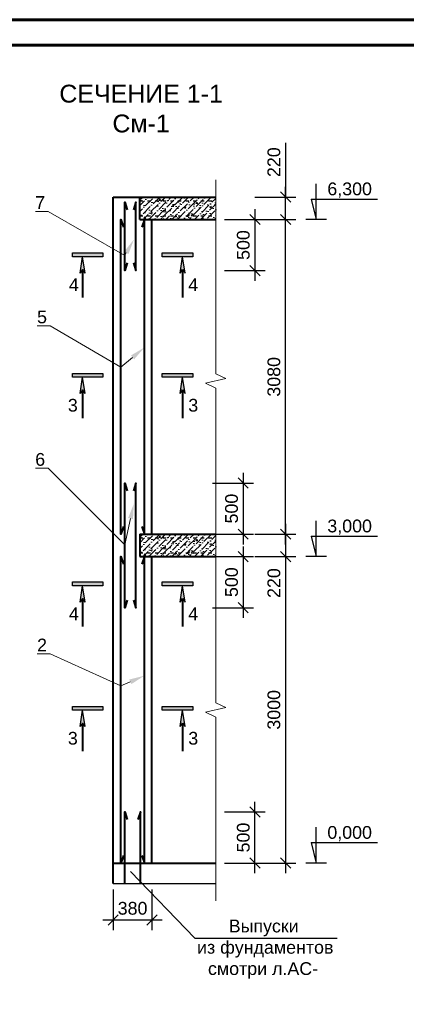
# Model space of a CAD drawing. Header units: millimetres. Extents: x 2063114 to 14983986, y -126020516 to 213791.
# Tile 405 of 656: x 2338747 to 2346323, y -926279 to -907001. Entities that reach past the tile are written whole.
import ezdxf
from ezdxf import colors
from ezdxf.entities.mleader import LeaderData, LeaderLine
from ezdxf.math import Vec2, Vec3

# ---------------------------------------------------------------- set-up
doc = ezdxf.new("R2010")
doc.units = ezdxf.units.MM
doc.linetypes.add('ACAD_ISO03W100', pattern=[30, 12, -18])
doc.layers.get('Defpoints').update_dxf_attribs({"color": 6, "lineweight": 35})
for name, color, linetype, lineweight in [('.', 7, 'Continuous', 15), ('PLAN', 250, 'Continuous', 25), ('РАЗМЕР АР', 150, 'Continuous', 20), ('Сплошная толстая', 7, 'Continuous', 40)]:
    doc.layers.add(name, color=color, linetype=linetype, lineweight=lineweight)
doc.layers.add('_print', color=6, linetype='Continuous', lineweight=60, plot=False)
doc.layers.add('PDF _leader', color=7, linetype='Continuous')
doc.styles.get("Standard").update_dxf_attribs({"font": 'arial.ttf'})
doc.dimstyles.new('STANDARD$0', dxfattribs={"dimtxt": 250, "dimasz": 200, "dimexe": 200, "dimexo": 300, "dimgap": 100, "dimtad": 1, "dimdec": 0, "dimzin": 1, "dimdsep": 46, "dimtxsty": 'Standard', "dimblk1": 'OBLIQUE', "dimblk2": 'OBLIQUE', "dimsah": 1, "dimcen": 2.5, "dimdle": 200, "dimadec": 0, "dimazin": 0, "dimtfac": 1, "dimtdec": 0, "dimtmove": 0, "dimatfit": 3, "dimldrblk": 'OBLIQUE', "dimfxl": 600, "dimfxlon": 1, "dimtolj": 1, "dimtzin": 1, "dimarcsym": 0})

# ---------------------------------------------------------------- blocks, each defined once
blk = doc.blocks.new('*U1590')
at = {"color": 0, "ltscale": 25}
blk.add_lwpolyline([(-59400, 42000), (0, 42000), (0, 0), (-59400, 0)], close=True, dxfattribs=at)
at = {"color": 0, "lineweight": 60, "ltscale": 25}
blk.add_lwpolyline([(-57400, 41500), (-500, 41500), (-500, 500), (-57400, 500)], close=True, dxfattribs=at)
blk = doc.blocks.new('_Oblique')
at = {"color": 0, "linetype": 'ByBlock', "lineweight": -2}
blk.add_line((-0.5, -0.5), (0.5, 0.5), dxfattribs=at)
blk = doc.blocks.new('*D2758')
at = {"layer": 'Defpoints', "color": 0, "lineweight": 30, "transparency": 16777216}
for p in [(2341109, -916074), (2341099, -917074), (2343127, -917074)]:
    blk.add_point(p, dxfattribs=at)
at = {"layer": 'РАЗМЕР АР', "color": 0, "lineweight": -2, "transparency": 16777216}
for p, q in [((2343127, -915874), (2343127, -917274)), ((2342527, -916074), (2343327, -916074)), ((2342527, -917074), (2343327, -917074))]:
    blk.add_line(p, q, dxfattribs=at)
at = {"layer": 'РАЗМЕР АР', "color": 0, "lineweight": -2, "transparency": 16777216, "xscale": 200, "yscale": 200, "zscale": 200}
for p, rotation in [((2343127, -916074), 90), ((2343127, -917074), 270)]:
    blk.add_blockref('_Oblique', p, dxfattribs=dict(at, rotation=rotation))
at = {"layer": 'РАЗМЕР АР', "color": 0, "transparency": 16777216, "insert": (2342899, -916574), "char_height": 250, "attachment_point": 5, "rotation": 90}
blk.add_mtext('\\A1;500', dxfattribs=at)
blk = doc.blocks.new('*D2759')
at = {"layer": 'Defpoints', "color": 0, "lineweight": 30, "transparency": 16777216}
for p in [(2341099, -917074), (2341099, -917514), (2343957, -917514)]:
    blk.add_point(p, dxfattribs=at)
at = {"layer": 'РАЗМЕР АР', "color": 0, "lineweight": -2, "transparency": 16777216}
for p, q in [((2343957, -916874), (2343957, -917714)), ((2343357, -917074), (2344157, -917074)), ((2343357, -917514), (2344157, -917514))]:
    blk.add_line(p, q, dxfattribs=at)
at = {"layer": 'РАЗМЕР АР', "color": 0, "lineweight": -2, "transparency": 16777216, "xscale": 200, "yscale": 200, "zscale": 200}
for p, rotation in [((2343957, -917074), 90), ((2343957, -917514), 270)]:
    blk.add_blockref('_Oblique', p, dxfattribs=dict(at, rotation=rotation))
at = {"layer": 'РАЗМЕР АР', "color": 0, "transparency": 16777216, "insert": (2343729, -918032), "char_height": 250, "attachment_point": 5, "rotation": 90}
blk.add_mtext('\\A1;220', dxfattribs=at)
blk = doc.blocks.new('*D2760')
at = {"layer": 'Defpoints', "color": 0, "lineweight": 30, "transparency": 16777216}
for p in [(2341099, -917514), (2341109, -918514), (2343127, -918514)]:
    blk.add_point(p, dxfattribs=at)
at = {"layer": 'РАЗМЕР АР', "color": 0, "lineweight": -2, "transparency": 16777216}
for p, q in [((2343127, -917314), (2343127, -918714)), ((2342527, -917514), (2343327, -917514)), ((2342527, -918514), (2343327, -918514))]:
    blk.add_line(p, q, dxfattribs=at)
at = {"layer": 'РАЗМЕР АР', "color": 0, "lineweight": -2, "transparency": 16777216, "xscale": 200, "yscale": 200, "zscale": 200}
for p, rotation in [((2343127, -917514), 90), ((2343127, -918514), 270)]:
    blk.add_blockref('_Oblique', p, dxfattribs=dict(at, rotation=rotation))
at = {"layer": 'РАЗМЕР АР', "color": 0, "transparency": 16777216, "insert": (2342899, -918014), "char_height": 250, "attachment_point": 5, "rotation": 90}
blk.add_mtext('\\A1;500', dxfattribs=at)
blk = doc.blocks.new('*D2761')
at = {"layer": 'Defpoints', "color": 0, "lineweight": 30, "transparency": 16777216}
for p in [(2341339, -910914), (2341109, -911914), (2343357, -911914)]:
    blk.add_point(p, dxfattribs=at)
at = {"layer": 'РАЗМЕР АР', "color": 0, "lineweight": -2, "transparency": 16777216}
for p, q in [((2343357, -910714), (2343357, -912114)), ((2342757, -910914), (2343557, -910914)), ((2342757, -911914), (2343557, -911914))]:
    blk.add_line(p, q, dxfattribs=at)
at = {"layer": 'РАЗМЕР АР', "color": 0, "lineweight": -2, "transparency": 16777216, "xscale": 200, "yscale": 200, "zscale": 200}
for p, rotation in [((2343357, -910914), 90), ((2343357, -911914), 270)]:
    blk.add_blockref('_Oblique', p, dxfattribs=dict(at, rotation=rotation))
at = {"layer": 'РАЗМЕР АР', "color": 0, "transparency": 16777216, "insert": (2343129, -911414), "char_height": 250, "attachment_point": 5, "rotation": 90}
blk.add_mtext('\\A1;500', dxfattribs=at)
blk = doc.blocks.new('*D2762')
at = {"layer": 'Defpoints', "color": 0, "lineweight": 30, "transparency": 16777216}
for p in [(2341109, -922514), (2343357, -922514), (2341339, -923514)]:
    blk.add_point(p, dxfattribs=at)
at = {"layer": 'РАЗМЕР АР', "color": 0, "lineweight": -2, "transparency": 16777216}
for p, q in [((2343357, -923714), (2343357, -922314)), ((2342757, -922514), (2343557, -922514)), ((2342757, -923514), (2343557, -923514))]:
    blk.add_line(p, q, dxfattribs=at)
at = {"layer": 'РАЗМЕР АР', "color": 0, "lineweight": -2, "transparency": 16777216, "xscale": 200, "yscale": 200, "zscale": 200}
for p, rotation in [((2343357, -922514), 90), ((2343357, -923514), 270)]:
    blk.add_blockref('_Oblique', p, dxfattribs=dict(at, rotation=rotation))
at = {"layer": 'РАЗМЕР АР', "color": 0, "transparency": 16777216, "insert": (2343129, -923014), "char_height": 250, "attachment_point": 5, "rotation": 90}
blk.add_mtext('\\A1;500', dxfattribs=at)
blk = doc.blocks.new('*D2763')
at = {"layer": 'Defpoints', "color": 0, "lineweight": 30, "transparency": 16777216}
for p in [(2341089, -917514), (2341339, -923514), (2343957, -923514)]:
    blk.add_point(p, dxfattribs=at)
at = {"layer": 'РАЗМЕР АР', "color": 0, "lineweight": -2, "transparency": 16777216}
for p, q in [((2343957, -917314), (2343957, -923714)), ((2343357, -917514), (2344157, -917514)), ((2343357, -923514), (2344157, -923514))]:
    blk.add_line(p, q, dxfattribs=at)
at = {"layer": 'РАЗМЕР АР', "color": 0, "lineweight": -2, "transparency": 16777216, "xscale": 200, "yscale": 200, "zscale": 200}
for p, rotation in [((2343957, -917514), 90), ((2343957, -923514), 270)]:
    blk.add_blockref('_Oblique', p, dxfattribs=dict(at, rotation=rotation))
at = {"layer": 'РАЗМЕР АР', "color": 0, "transparency": 16777216, "insert": (2343729, -920514), "char_height": 250, "attachment_point": 5, "rotation": 90}
blk.add_mtext('\\A1;3000', dxfattribs=at)
blk = doc.blocks.new('*D2764')
at = {"layer": 'Defpoints', "color": 0, "lineweight": 30, "transparency": 16777216}
for p in [(2341099, -910914), (2343957, -910914), (2341339, -917074)]:
    blk.add_point(p, dxfattribs=at)
at = {"layer": 'РАЗМЕР АР', "color": 0, "lineweight": -2, "transparency": 16777216}
for p, q in [((2343957, -917274), (2343957, -910714)), ((2343357, -910914), (2344157, -910914)), ((2343357, -917074), (2344157, -917074))]:
    blk.add_line(p, q, dxfattribs=at)
at = {"layer": 'РАЗМЕР АР', "color": 0, "lineweight": -2, "transparency": 16777216, "xscale": 200, "yscale": 200, "zscale": 200}
for p, rotation in [((2343957, -910914), 90), ((2343957, -917074), 270)]:
    blk.add_blockref('_Oblique', p, dxfattribs=dict(at, rotation=rotation))
at = {"layer": 'РАЗМЕР АР', "color": 0, "transparency": 16777216, "insert": (2343729, -913994), "char_height": 250, "attachment_point": 5, "rotation": 90}
blk.add_mtext('\\A1;3080', dxfattribs=at)
blk = doc.blocks.new('*D2765')
at = {"layer": 'Defpoints', "color": 0, "lineweight": 30, "transparency": 16777216}
for p in [(2342589, -910474), (2343957, -910474), (2342589, -910914)]:
    blk.add_point(p, dxfattribs=at)
at = {"layer": 'РАЗМЕР АР', "color": 0, "lineweight": -2, "transparency": 16777216}
for p, q in [((2343957, -909413), (2343957, -910474)), ((2343957, -911114), (2343957, -910274)), ((2343357, -910474), (2344157, -910474)), ((2343357, -910914), (2344157, -910914))]:
    blk.add_line(p, q, dxfattribs=at)
at = {"layer": 'РАЗМЕР АР', "color": 0, "lineweight": -2, "transparency": 16777216, "xscale": 200, "yscale": 200, "zscale": 200}
for p, rotation in [((2343957, -910474), 90), ((2343957, -910914), 270)]:
    blk.add_blockref('_Oblique', p, dxfattribs=dict(at, rotation=rotation))
at = {"layer": 'РАЗМЕР АР', "color": 0, "transparency": 16777216, "insert": (2343729, -909791), "char_height": 250, "attachment_point": 5, "rotation": 90}
blk.add_mtext('\\A1;220', dxfattribs=at)
blk = doc.blocks.new('*D2766')
at = {"layer": 'Defpoints', "color": 0, "lineweight": 30, "transparency": 16777216}
for p in [(2340579, -923514), (2341339, -923514), (2340579, -924629)]:
    blk.add_point(p, dxfattribs=at)
at = {"layer": 'РАЗМЕР АР', "color": 0, "lineweight": -2, "transparency": 16777216}
for p, q in [((2340579, -924029), (2340579, -924829)), ((2341339, -924029), (2341339, -924829)), ((2341539, -924629), (2340379, -924629))]:
    blk.add_line(p, q, dxfattribs=at)
at = {"layer": 'РАЗМЕР АР', "color": 0, "lineweight": -2, "transparency": 16777216, "xscale": 200, "yscale": 200, "zscale": 200, "rotation": 180}
blk.add_blockref('_Oblique', (2340579, -924629), dxfattribs=at)
at = {"layer": 'РАЗМЕР АР', "color": 0, "lineweight": -2, "transparency": 16777216, "xscale": 200, "yscale": 200, "zscale": 200}
blk.add_blockref('_Oblique', (2341339, -924629), dxfattribs=at)
at = {"layer": 'РАЗМЕР АР', "color": 0, "transparency": 16777216, "insert": (2340959, -924401), "char_height": 250, "attachment_point": 5}
blk.add_mtext('\\A1;380', dxfattribs=at)

msp = doc.modelspace()

# ---------------------------------------------------------------- hatches: boundary and pattern name
at = {"lineweight": 9, "ltscale": 150}
h = msp.add_hatch(dxfattribs=at)
h.set_pattern_fill('AR-CONC', color=256, scale=2)
h.set_pattern_definition([(50, (2308161.9, -1264399.18), (364.36934, -31.87817), [38.1, -419.1]), (355, (2308161.9, -1264399.18), (-70.48684, 382.1137), [30.48, -335.28117]), (100.45144, (2308192.27, -1264401.83), (293.8825, 350.2355), [32.38, -356.1805]), (46.1842, (2308161.9, -1264297.58), (542.1581, -84.08466), [57.15, -628.65]), (96.63556, (2308207.1, -1264304.6), (474.8083, 494.85225), [48.57005, -534.2712]), (351.18415, (2308161.9, -1264297.6), (474.8083, 494.85225), [45.7199, -502.9195]), (21, (2308212.7, -1264322.98), (303.22878, -204.5304), [38.1, -419.1]), (326, (2308212.7, -1264322.98), (123.60406, 368.37593), [30.48, -335.28]), (71.45144, (2308237.98, -1264340.02), (426.83284, 163.84554), [32.38, -356.17988]), (37.5, (2308161.91, -1264399.18), (6.177207, 169.11008), [0, -331.216, 0, -340.36, 0, -336.55]), (7.5, (2308161.91, -1264399.18), (133.639325, 200.36115), [0, -194.056, 0, -323.596, 0, -128.27]), (327.5, (2308048.63, -1264399.18), (271.18119, -11.45749), [0, -127, 0, -396.24, 0, -525.78]), (317.5, (2307997.83, -1264399.18), (296.25836, 50.85298), [0, -165.1, 0, -263.144, 0, -373.38])])
h.paths.add_polyline_path([(2341099.40094, -910473.73912), (2341099.40094, -910913.73912), (2342589.40094, -910913.73912), (2342589.40094, -910473.73912)])
at = {"lineweight": 9, "ltscale": 50}
h = msp.add_hatch(dxfattribs=at)
h.set_pattern_fill('ANSI36', color=256, scale=25)
h.set_pattern_definition([(45, (2308161.91, -1264399.18), (42.09495, 154.348152), [198.4375, -39.6875, 0, -39.6875])])
h.paths.add_polyline_path([(2342589.40094, -910473.73912), (2341099.40094, -910473.73912), (2341099.40094, -910913.73912), (2342589.40094, -910913.73912)])
at = {"ltscale": 25}
h = msp.add_hatch(color=256, dxfattribs=at)
h.dxf.hatch_style = 1
h.paths.add_polyline_path([(2339779.40094, -911566.35289), (2339779.40094, -911641.35289), (2340379.40094, -911641.35289), (2340379.40094, -911566.35289)])
for points in [[(2339979.40094, -911641.35289), (2340029.40094, -911961.35289), (2339979.40094, -911891.35289), (2339929.40094, -911961.35289)], [(2341939.40094, -911641.35289), (2341889.40094, -911961.35289), (2341939.40094, -911891.35289), (2341989.40094, -911961.35289)], [(2339979.40094, -914001.55669), (2340029.40094, -914321.55669), (2339979.40094, -914251.55669), (2339929.40094, -914321.55669)], [(2341939.40094, -914001.55669), (2341889.40094, -914321.55669), (2341939.40094, -914251.55669), (2341989.40094, -914321.55669)], [(2339979.40094, -918085.22678), (2340029.40094, -918405.22678), (2339979.40094, -918335.22678), (2339929.40094, -918405.22678)], [(2341939.40094, -918085.22678), (2341889.40094, -918405.22678), (2341939.40094, -918335.22678), (2341989.40094, -918405.22678)], [(2339979.40094, -920521.55669), (2340029.40094, -920841.55669), (2339979.40094, -920771.55669), (2339929.40094, -920841.55669)], [(2341939.40094, -920521.55669), (2341889.40094, -920841.55669), (2341939.40094, -920771.55669), (2341989.40094, -920841.55669)]]:
    msp.add_hatch(color=256).paths.add_polyline_path(points)
h = msp.add_hatch(color=256, dxfattribs=at)
h.dxf.hatch_style = 1
h.paths.add_polyline_path([(2341539.40094, -911566.35289), (2341539.40094, -911641.35289), (2342139.40094, -911641.35289), (2342139.40094, -911566.35289)])
h = msp.add_hatch(color=256, dxfattribs=at)
h.dxf.hatch_style = 1
h.paths.add_polyline_path([(2339779.40094, -913926.55669), (2339779.40094, -914001.55669), (2340379.40094, -914001.55669), (2340379.40094, -913926.55669)])
h = msp.add_hatch(color=256, dxfattribs=at)
h.dxf.hatch_style = 1
h.paths.add_polyline_path([(2341539.40094, -913926.55669), (2341539.40094, -914001.55669), (2342139.40094, -914001.55669), (2342139.40094, -913926.55669)])
at = {"lineweight": 9, "ltscale": 150}
h = msp.add_hatch(dxfattribs=at)
h.set_pattern_fill('AR-CONC', color=256, scale=2)
h.set_pattern_definition([(50, (2308161.9, -1270999.18), (364.36934, -31.87817), [38.1, -419.1]), (355, (2308161.9, -1270999.18), (-70.48684, 382.1137), [30.48, -335.28117]), (100.45144, (2308192.27, -1271001.83), (293.8825, 350.2355), [32.38, -356.1805]), (46.1842, (2308161.9, -1270897.58), (542.1581, -84.08466), [57.15, -628.65]), (96.63556, (2308207.1, -1270904.6), (474.8083, 494.85225), [48.57005, -534.2712]), (351.18415, (2308161.9, -1270897.6), (474.8083, 494.85225), [45.7199, -502.9195]), (21, (2308212.7, -1270922.98), (303.22878, -204.5304), [38.1, -419.1]), (326, (2308212.7, -1270922.98), (123.60406, 368.37593), [30.48, -335.28]), (71.45144, (2308237.98, -1270940.02), (426.83284, 163.84554), [32.38, -356.17988]), (37.5, (2308161.91, -1270999.18), (6.177207, 169.11008), [0, -331.216, 0, -340.36, 0, -336.55]), (7.5, (2308161.91, -1270999.18), (133.639325, 200.36115), [0, -194.056, 0, -323.596, 0, -128.27]), (327.5, (2308048.63, -1270999.18), (271.18119, -11.45749), [0, -127, 0, -396.24, 0, -525.78]), (317.5, (2307997.83, -1270999.18), (296.25836, 50.85298), [0, -165.1, 0, -263.144, 0, -373.38])])
h.paths.add_polyline_path([(2341099.40094, -917073.73912), (2341099.40094, -917513.73912), (2342589.40094, -917513.73912), (2342589.40094, -917073.73912)])
at = {"lineweight": 9, "ltscale": 50}
h = msp.add_hatch(dxfattribs=at)
h.set_pattern_fill('ANSI36', color=256, scale=25)
h.set_pattern_definition([(45, (2308161.91, -1270999.18), (42.09495, 154.348152), [198.4375, -39.6875, 0, -39.6875])])
h.paths.add_polyline_path([(2342589.40094, -917073.73912), (2341099.40094, -917073.73912), (2341099.40094, -917513.73912), (2342589.40094, -917513.73912)])
at = {"ltscale": 25}
h = msp.add_hatch(color=256, dxfattribs=at)
h.dxf.hatch_style = 1
h.paths.add_polyline_path([(2339779.40094, -918010.22678), (2339779.40094, -918085.22678), (2340379.40094, -918085.22678), (2340379.40094, -918010.22678)])
h = msp.add_hatch(color=256, dxfattribs=at)
h.dxf.hatch_style = 1
h.paths.add_polyline_path([(2341539.40094, -918010.22678), (2341539.40094, -918085.22678), (2342139.40094, -918085.22678), (2342139.40094, -918010.22678)])
h = msp.add_hatch(color=256, dxfattribs=at)
h.dxf.hatch_style = 1
h.paths.add_polyline_path([(2339779.40094, -920446.55669), (2339779.40094, -920521.55669), (2340379.40094, -920521.55669), (2340379.40094, -920446.55669)])
h = msp.add_hatch(color=256, dxfattribs=at)
h.dxf.hatch_style = 1
h.paths.add_polyline_path([(2341539.40094, -920446.55669), (2341539.40094, -920521.55669), (2342139.40094, -920521.55669), (2342139.40094, -920446.55669)])

# ---------------------------------------------------------------- linework, layer by layer
at = {"ltscale": 0.001}
for p, q in [((2344556.59845, -910913.73912), (2344556.59845, -910213.73912)), ((2344456.59845, -910513.73912), (2345761.33394, -910513.73912)), ((2344456.59845, -910513.73912), (2344556.59845, -910913.73912)), ((2344556.59845, -917513.73912), (2344556.59845, -916813.73912)), ((2344456.59845, -917113.73912), (2345761.33394, -917113.73912)), ((2344456.59845, -917113.73912), (2344556.59845, -917513.73912)), ((2344556.59845, -923513.73912), (2344556.59845, -922813.73912)), ((2344456.59845, -923113.73912), (2345761.33394, -923113.73912)), ((2344456.59845, -923113.73912), (2344556.59845, -923513.73912))]:
    msp.add_line(p, q, dxfattribs=at)
at = {"linetype": 'ACAD_ISO03W100', "ltscale": 5}
for p, q in [((2341099.40094, -910548.73912), (2342589.40094, -910548.73912)), ((2341099.40094, -910838.73912), (2342589.40094, -910838.73912)), ((2341099.40094, -917148.73912), (2342589.40094, -917148.73912)), ((2341099.40094, -917438.73912), (2342589.40094, -917438.73912))]:
    msp.add_line(p, q, dxfattribs=at)
at = {"ltscale": 0.00075}
for p, q in [((2344756.59845, -910913.73912), (2344356.59845, -910913.73912)), ((2344756.59845, -917513.73912), (2344356.59845, -917513.73912)), ((2344756.59845, -923513.73912), (2344356.59845, -923513.73912))]:
    msp.add_line(p, q, dxfattribs=at)
for p, q in [((2339929.40094, -911961.35289), (2339979.40094, -911641.35289)), ((2340029.40094, -911961.35289), (2339979.40094, -911641.35289)), ((2341889.40094, -911961.35289), (2341939.40094, -911641.35289)), ((2341989.40094, -911961.35289), (2341939.40094, -911641.35289)), ((2339979.40094, -911891.35289), (2339929.40094, -911961.35289)), ((2340029.40094, -911961.35289), (2339979.40094, -911891.35289)), ((2341889.40094, -911961.35289), (2341939.40094, -911891.35289)), ((2341939.40094, -911891.35289), (2341989.40094, -911961.35289)), ((2339929.40094, -914321.55669), (2339979.40094, -914001.55669)), ((2340029.40094, -914321.55669), (2339979.40094, -914001.55669)), ((2341889.40094, -914321.55669), (2341939.40094, -914001.55669)), ((2341989.40094, -914321.55669), (2341939.40094, -914001.55669)), ((2339979.40094, -914251.55669), (2339929.40094, -914321.55669)), ((2340029.40094, -914321.55669), (2339979.40094, -914251.55669)), ((2341889.40094, -914321.55669), (2341939.40094, -914251.55669)), ((2341939.40094, -914251.55669), (2341989.40094, -914321.55669)), ((2339929.40094, -918405.22678), (2339979.40094, -918085.22678)), ((2340029.40094, -918405.22678), (2339979.40094, -918085.22678)), ((2341889.40094, -918405.22678), (2341939.40094, -918085.22678)), ((2341989.40094, -918405.22678), (2341939.40094, -918085.22678)), ((2339979.40094, -918335.22678), (2339929.40094, -918405.22678)), ((2340029.40094, -918405.22678), (2339979.40094, -918335.22678)), ((2341889.40094, -918405.22678), (2341939.40094, -918335.22678)), ((2341939.40094, -918335.22678), (2341989.40094, -918405.22678)), ((2339929.40094, -920841.55669), (2339979.40094, -920521.55669)), ((2340029.40094, -920841.55669), (2339979.40094, -920521.55669)), ((2341889.40094, -920841.55669), (2341939.40094, -920521.55669)), ((2341989.40094, -920841.55669), (2341939.40094, -920521.55669)), ((2339979.40094, -920771.55669), (2339929.40094, -920841.55669)), ((2340029.40094, -920841.55669), (2339979.40094, -920771.55669)), ((2341889.40094, -920841.55669), (2341939.40094, -920771.55669)), ((2341939.40094, -920771.55669), (2341989.40094, -920841.55669))]:
    msp.add_line(p, q)
at = {"lineweight": 40}
for p, q in [((2339979.40094, -911891.35289), (2339979.40094, -912441.35289)), ((2341939.40094, -911891.35289), (2341939.40094, -912441.35289)), ((2339979.40094, -914251.55669), (2339979.40094, -914801.55669)), ((2341939.40094, -914251.55669), (2341939.40094, -914801.55669)), ((2339979.40094, -918335.22678), (2339979.40094, -918885.22678)), ((2341939.40094, -918335.22678), (2341939.40094, -918885.22678)), ((2339979.40094, -920771.55669), (2339979.40094, -921321.55669)), ((2341939.40094, -920771.55669), (2341939.40094, -921321.55669))]:
    msp.add_line(p, q, dxfattribs=at)
at = {"ltscale": 150}
for p, q in [((2340579.40094, -923913.73912), (2342589.40094, -923913.73912)), ((2340829.40094, -923914.4402), (2340829.40094, -923913.73912)), ((2341089.40094, -923914.4402), (2341089.40094, -923913.73912))]:
    msp.add_line(p, q, dxfattribs=at)
at = {"ltscale": 25}
for points in [[(2339779.40094, -911641.35289), (2339779.40094, -911566.35289), (2340379.40094, -911566.35289), (2340379.40094, -911641.35289)], [(2341539.40094, -911641.35289), (2341539.40094, -911566.35289), (2342139.40094, -911566.35289), (2342139.40094, -911641.35289)], [(2339779.40094, -914001.55669), (2339779.40094, -913926.55669), (2340379.40094, -913926.55669), (2340379.40094, -914001.55669)], [(2341539.40094, -914001.55669), (2341539.40094, -913926.55669), (2342139.40094, -913926.55669), (2342139.40094, -914001.55669)], [(2339779.40094, -918085.22678), (2339779.40094, -918010.22678), (2340379.40094, -918010.22678), (2340379.40094, -918085.22678)], [(2341539.40094, -918085.22678), (2341539.40094, -918010.22678), (2342139.40094, -918010.22678), (2342139.40094, -918085.22678)], [(2339779.40094, -920521.55669), (2339779.40094, -920446.55669), (2340379.40094, -920446.55669), (2340379.40094, -920521.55669)], [(2341539.40094, -920521.55669), (2341539.40094, -920446.55669), (2342139.40094, -920446.55669), (2342139.40094, -920521.55669)]]:
    msp.add_lwpolyline(points, close=True, dxfattribs=at)
for points in [[(2340919.40094, -923681.93828), (2342177.3696, -924984.05805)], [(2342177.3696, -924984.05805), (2344968.32304, -924984.05805)]]:
    msp.add_lwpolyline(points)
at = {"layer": '_print', "ltscale": 100}
msp.add_lwpolyline([(2379792.08613, -949001.43901), (2320392.08613, -949001.43901), (2320392.08613, -907001.43901), (2379792.08613, -907001.43901)], close=True, dxfattribs=at)
at = {"layer": 'PDF _leader', "lineweight": 13}
for points in [[(2342589.40094, -917614.98038), (2342589.40094, -914214.98038), (2342390.4201, -914120.3091), (2342788.38177, -914027.16914), (2342589.40094, -913935.56049), (2342589.40094, -910135.56049)], [(2342589.40094, -924254.98038), (2342589.40094, -920654.98038), (2342390.4201, -920560.3091), (2342788.38177, -920467.16914), (2342589.40094, -920375.56049), (2342589.40094, -917073.73912)]]:
    msp.add_lwpolyline(points, dxfattribs=at)
at = {"layer": 'Сплошная толстая', "ltscale": 150}
for p, q in [((2340579.40094, -923913.73912), (2340579.40094, -910473.73912)), ((2340579.40094, -910473.73912), (2342589.40094, -910473.73912)), ((2341099.40094, -910913.73912), (2341099.40094, -910473.73912)), ((2341099.40094, -910913.73912), (2342589.40094, -910913.73912)), ((2341339.40094, -917073.73912), (2341339.40094, -910913.73912)), ((2341099.40094, -917073.73912), (2342589.40094, -917073.73912)), ((2341099.40094, -917073.73912), (2341099.40094, -917513.73912)), ((2341099.40094, -917513.73912), (2342589.40094, -917513.73912)), ((2341339.40094, -923513.73912), (2341339.40094, -917513.73912)), ((2340579.40094, -923513.73912), (2342589.40094, -923513.73912))]:
    msp.add_line(p, q, dxfattribs=at)
for points in [[(2340854.40094, -911763.73912), (2340804.40094, -911913.73912), (2340804.40094, -910573.73912), (2340854.40094, -910723.73912)], [(2340974.40094, -911763.73912), (2341024.40094, -911913.73912), (2341024.40094, -910573.73912), (2340974.40094, -910723.73912)], [(2340779.40094, -916923.73912), (2340729.40094, -917073.73912), (2340729.40094, -910913.73912), (2340779.40094, -911063.73912)], [(2341139.40094, -916923.73912), (2341189.40094, -917073.73912), (2341189.40094, -910913.73912), (2341139.40094, -911063.73912)], [(2340854.40094, -918363.73912), (2340804.40094, -918513.73912), (2340804.40094, -916073.73912), (2340854.40094, -916223.73912)], [(2340974.40094, -918363.73912), (2341024.40094, -918513.73912), (2341024.40094, -916073.73912), (2340974.40094, -916223.73912)], [(2340779.40094, -923363.73912), (2340729.40094, -923513.73912), (2340729.40094, -917513.73912), (2340779.40094, -917663.73912)], [(2341139.40094, -923363.73912), (2341189.40094, -923513.73912), (2341189.40094, -917513.73912), (2341139.40094, -917663.73912)], [(2340804.40094, -923913.73912), (2340804.40094, -922513.73912), (2340854.40094, -922663.73912)], [(2341114.40094, -923913.73912), (2341114.40094, -922513.73912), (2341064.40094, -922663.73912)]]:
    msp.add_lwpolyline(points, dxfattribs=at)

# ---------------------------------------------------------------- block references
for p in [(2379792.08613, -907001.43901), (2379792.08613, -949001.43901)]:
    msp.add_blockref('*U1590', p)

# ---------------------------------------------------------------- texts
at = {"ltscale": 100, "char_height": 350, "attachment_point": 4}
for s, insert, width in [('\\pi165.33436;{\\C0;СЕРДЕЧНИКИ МОНОЛИТНЫЕ}\\P\\pi2380.29002;См-1, См-2.', (2323054.56093, -908600.74784), 7349.2908177), ('\\pi351.81297;{\\C0;СЕРДЕЧНИК МОНОЛИТНЫЙ}\\P\\pi3095.58855;См-3.', (2330762.78483, -908600.74784), 7384.1852919), ('\\pi1503.4357;{\\C0;СЕЧЕНИЕ 1-1}\\P\\pi2543.64716;См-1', (2338020.19504, -908743.93942), 6097.185179), ('\\pi1503.4357;{\\C0;СЕЧЕНИЕ 1-1}\\P\\pi2511.65535;См-2', (2345787.1269, -908743.93942), 6097.185179)]:
    msp.add_mtext(s, dxfattribs=dict(at, insert=insert, width=width))
at = {"char_height": 250}
for s, insert, width, attachment_point in [('6,300', (2345212.38309, -910337.13768), 1459.8696196, 5), ('4', (2339711.02007, -912064.8474), 140.9752569, 1), ('4', (2342050.19351, -912064.8474), 140.9752569, 1), ('3', (2339690.93285, -914425.05119), 140.9752569, 1), ('3', (2342050.19351, -914425.05119), 140.9752569, 1), ('3,000', (2345212.38309, -916937.13768), 1459.8696196, 5), ('4', (2339711.02007, -918508.72129), 140.9752569, 1), ('4', (2342050.19351, -918508.72129), 140.9752569, 1), ('3', (2339690.93285, -920945.05119), 140.9752569, 1), ('3', (2342050.19351, -920945.05119), 140.9752569, 1), ('0,000', (2345212.38309, -922937.13768), 1459.8696196, 5), ('\\pi1581.5052;Выпуски\\P\\pi864.50316; из фундаментов\\P\\pi1175.72417;смотри л.АС-', (2327058.62204, -924621.46809), 4484.4633382, 1), ('\\pi1581.5052;Выпуски\\P\\pi864.50316; из фундаментов\\P\\pi1175.72417;смотри л.АС-', (2334003.81286, -924621.46809), 4484.4633382, 1), ('\\pi1581.5052;Выпуски\\P\\pi864.50316; из фундаментов\\P\\pi1175.72417;смотри л.АС-', (2341261.22307, -924621.46809), 4484.4633382, 1)]:
    msp.add_mtext(s, dxfattribs=dict(at, insert=insert, width=width, attachment_point=attachment_point))
at = {"layer": 'PLAN', "lineweight": 13, "ltscale": 0.13, "char_height": 250, "width": 3061.9173965, "attachment_point": 1}
for insert in [(2328906.21417, -913004.22964), (2335780.85108, -913196.97058)]:
    msp.add_mtext('\\pi670.53919;Сетка СГ-1\\P\\pi674.0351;шаг 675мм\\P\\pi729.79908;по высоте', dxfattribs=dict(at, insert=insert))

# ---------------------------------------------------------------- dimensions: what is measured, and where the dimension line sits
at = {"layer": 'РАЗМЕР АР'}
for base, p1, p2, picture, middle in [((2343956.59845, -910473.73912), (2342589.40094, -910913.73912), (2342589.40094, -910473.73912), '*D2765', (2343956.59845, -909790.8166)), ((2343956.59845, -917513.73912), (2341099.40094, -917073.73912), (2341099.40094, -917513.73912), '*D2759', (2343956.59845, -918032.377))]:
    dim = msp.add_linear_dim(base=base, p1=p1, p2=p2, angle=90, dimstyle='STANDARD$0', override={"dimlfac": 0.5, "dimtmove": 1}, dxfattribs=at)
    dim.commit()
    dim.dimension.update_dxf_attribs({"geometry": picture, "text_midpoint": middle, "dimtype": 160})
for base, p1, p2, picture, middle in [((2343956.59845, -910913.73912), (2341339.40094, -917073.73912), (2341099.40094, -910913.73912), '*D2764', (2343728.86993, -913993.73912)), ((2343356.59845, -911913.73912), (2341339.40094, -910913.73912), (2341109.40094, -911913.73912), '*D2761', (2343128.9552, -911413.73912)), ((2343126.59845, -917073.73912), (2341109.40094, -916073.73912), (2341099.40094, -917073.73912), '*D2758', (2342898.9552, -916573.73912)), ((2343956.59845, -923513.73912), (2341089.40094, -917513.73912), (2341339.40094, -923513.73912), '*D2763', (2343728.86993, -920513.73912)), ((2343126.67914, -918513.73912), (2341099.40094, -917513.73912), (2341109.40094, -918513.73912), '*D2760', (2342899.03589, -918013.73912)), ((2343356.67914, -922513.73912), (2341339.40094, -923513.73912), (2341109.40094, -922513.73912), '*D2762', (2343129.03589, -923013.73912))]:
    dim = msp.add_linear_dim(base=base, p1=p1, p2=p2, angle=90, dimstyle='STANDARD$0', override={"dimlfac": 0.5, "dimtmove": 1}, dxfattribs=at)
    dim.commit()
    dim.dimension.update_dxf_attribs({"geometry": picture, "text_midpoint": middle})
dim = msp.add_linear_dim(base=(2340579.40094, -924628.81139), p1=(2341339.40094, -923513.73912), p2=(2340579.40094, -923513.73912), dimstyle='STANDARD$0', override={"dimlfac": 0.5, "dimtmove": 1}, dxfattribs=at)
dim.commit()
dim.dimension.update_dxf_attribs({"geometry": '*D2766', "text_midpoint": (2340959.40094, -924401.08288)})

# ---------------------------------------------------------------- leaders
at = {"layer": '.'}
ml = msp.add_multileader_mtext('Standard', dxfattribs=at)
ml.set_content('7', color=256)
ml.set_leader_properties(color=256, linetype='ByLayer', lineweight=-1)
ml.build(insert=Vec2(0, 0))
ml.multileader.update_dxf_attribs({"has_dogleg": 0, "text_left_attachment_type": 6, "text_right_attachment_type": 6, "dogleg_length": 0.36, "arrow_head_size": 300})
ctx = ml.context
ctx.base_point, ctx.char_height, ctx.arrow_head_size, ctx.landing_gap_size, ctx.plane_origin = Vec3(2339023.03372, -910756.08603), 250, 300, 60.75, Vec3(2341510.72183, -911357.81066)
ctx.left_attachment, ctx.right_attachment, ctx.text_align_type = 6, 6, 2
notes = []
notes.append((ctx, [(0, (1, 1, 0), (2339306.80604, -910756.08603), (-1, 0), 0.4374, [(1, [(2340984.40094, -911306.46254), (2340804.40094, -911621.27917)], 0, [])])]))
ctx.mtext.insert, ctx.mtext.alignment, ctx.mtext.flow_direction = Vec3(2339245.61864, -910456.08603), 3, 5
ml = msp.add_multileader_mtext('Standard', dxfattribs=at)
ml.set_content('5', color=256)
ml.set_leader_properties(color=256, linetype='ByLayer', lineweight=-1)
ml.build(insert=Vec2(0, 0))
ml.multileader.update_dxf_attribs({"has_dogleg": 0, "text_left_attachment_type": 6, "text_right_attachment_type": 6, "dogleg_length": 0.36, "arrow_head_size": 300})
ctx = ml.context
ctx.base_point, ctx.char_height, ctx.arrow_head_size, ctx.landing_gap_size, ctx.plane_origin = Vec3(2339055.18478, -912995.56444), 250, 300, 60.75, Vec3(2341510.72183, -912879.47265)
ctx.left_attachment, ctx.right_attachment, ctx.text_align_type = 6, 6, 2
notes.append((ctx, [(0, (1, 1, 0), (2339342.87934, -912995.56444), (-1, 0), 0.4374, [(1, [(2341189.40094, -913420.91986), (2340729.40094, -913803.47419)], 0, [])])]))
ctx.mtext.insert, ctx.mtext.alignment, ctx.mtext.flow_direction = Vec3(2339281.69194, -912695.56444), 3, 5
ml = msp.add_multileader_mtext('Standard', dxfattribs=at)
ml.set_content('6', color=256)
ml.set_leader_properties(color=256, linetype='ByLayer', lineweight=-1)
ml.build(insert=Vec2(0, 0))
ml.multileader.update_dxf_attribs({"has_dogleg": 0, "text_left_attachment_type": 6, "text_right_attachment_type": 6, "dogleg_length": 0.36, "arrow_head_size": 300})
ctx = ml.context
ctx.base_point, ctx.char_height, ctx.arrow_head_size, ctx.landing_gap_size, ctx.plane_origin = Vec3(2339019.79361, -915785.35049), 250, 300, 60.75, Vec3(2341510.72183, -916527.83054)
ctx.left_attachment, ctx.right_attachment, ctx.text_align_type = 6, 6, 2
notes.append((ctx, [(0, (1, 1, 0), (2339306.80604, -915785.35049), (-1, 0), 0.4374, [(1, [(2340984.40094, -916476.48242), (2340804.40094, -917283.38278)], 0, [])])]))
ctx.mtext.insert, ctx.mtext.alignment, ctx.mtext.flow_direction = Vec3(2339245.61864, -915485.35049), 3, 5
ml = msp.add_multileader_mtext('Standard', dxfattribs=at)
ml.set_content('2', color=256)
ml.set_leader_properties(color=256, linetype='ByLayer', lineweight=-1)
ml.build(insert=Vec2(0, 0))
ml.multileader.update_dxf_attribs({"has_dogleg": 0, "text_left_attachment_type": 6, "text_right_attachment_type": 6, "dogleg_length": 0.36, "arrow_head_size": 300})
ctx = ml.context
ctx.base_point, ctx.char_height, ctx.arrow_head_size, ctx.landing_gap_size, ctx.plane_origin = Vec3(2339055.35531, -919419.97685), 250, 300, 60.75, Vec3(2341510.72183, -919303.88507)
ctx.left_attachment, ctx.right_attachment, ctx.text_align_type = 6, 6, 2
notes.append((ctx, [(0, (1, 1, 0), (2339342.87934, -919419.97685), (-1, 0), 0.4374, [(1, [(2341189.40094, -919845.33228), (2340729.40094, -920046.48873)], 0, [])])]))
ctx.mtext.insert, ctx.mtext.alignment, ctx.mtext.flow_direction = Vec3(2339281.69194, -919119.97685), 3, 5
for ctx, leaders in notes:
    for number, flags, end, landing, length, lines in leaders:
        leader = LeaderData()
        leader.index, (leader.has_last_leader_line, leader.has_dogleg_vector, leader.attachment_direction) = number, flags
        leader.last_leader_point, leader.dogleg_vector, leader.dogleg_length = Vec3(end), Vec3(landing), length
        for number, points, colour, breaks in lines:
            line = LeaderLine()
            line.index, line.vertices, line.color, line.breaks = number, Vec3.list(points), colors.encode_raw_color(colour), breaks
            leader.lines.append(line)
        ctx.leaders.append(leader)

doc.saveas('drawing.dxf')
